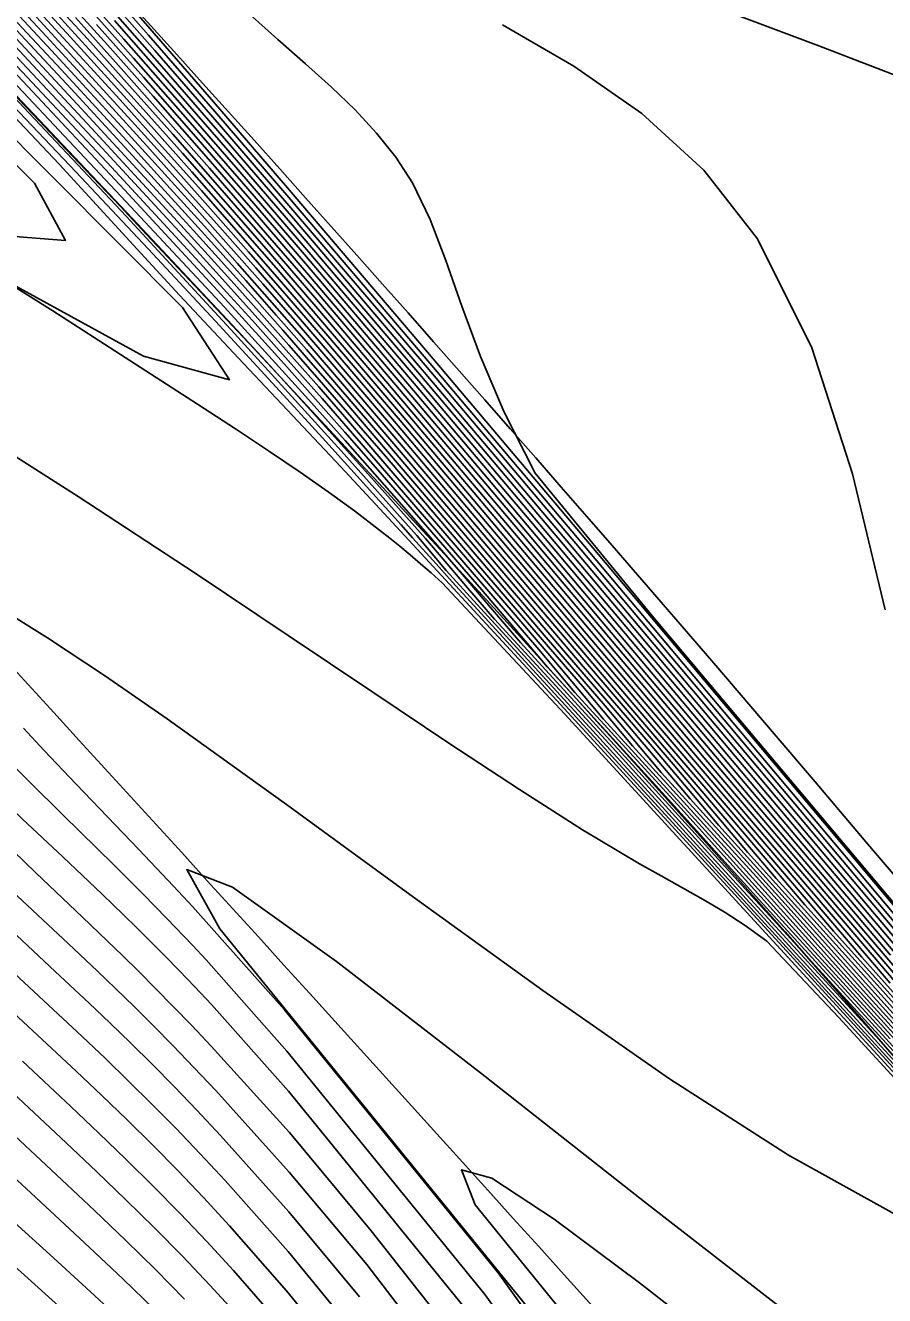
# Model space of a CAD drawing. Extents: x 2356077 to 2359823, y 225951 to 227822.
# Drawn here: x 2357834.6 to 2357871.9, y 226281.8 to 226337 of the extents above; entities that cross this region are included whole.
import ezdxf

# ---------------------------------------------------------------- set-up
doc = ezdxf.new("R2010")
doc.units = 0
for name, color, linetype in [('DTM Contours Major', 7, 'Continuous'), ('DTM Contours Minor', 7, 'Continuous'), ('Exist DTM Breakline', 7, 'Continuous'), ('Exist DTM Breakline Underwater', 7, 'Continuous'), ('Exist DTM Drainline', 7, 'Continuous')]:
    doc.layers.add(name, color=color, linetype=linetype)

msp = doc.modelspace()

# ---------------------------------------------------------------- linework, layer by layer
at = {"layer": 'DTM Contours Major'}
for points in [[(2357872.18, 226292.961), (2357867.476, 226298.119), (2357863.068, 226302.989), (2357858.468, 226308.017), (2357856.809, 226309.99), (2357855.095, 226312.001), (2357850.019, 226317.885), (2357848.425, 226319.719), (2357847.474, 226320.802), (2357846.504, 226321.898), (2357845.501, 226323.023), (2357844.449, 226324.191), (2357843.336, 226325.419), (2357842.146, 226326.72), (2357838.318, 226330.86), (2357834.006, 226335.471), (2357829.455, 226340.298), (2357824.912, 226345.086), (2357820.623, 226349.582), (2357816.116, 226354.274), (2357812.881, 226357.615), (2357808.055, 226362.578), (2357805.167, 226365.565), (2357793.424, 226377.769)], [(2357877.563, 226291.885), (2357871.639, 226298.901), (2357858.508, 226314.497), (2357852.038, 226322.152), (2357846.122, 226329.096), (2357843.011, 226332.708), (2357840.2, 226335.939), (2357837.665, 226338.82), (2357835.383, 226341.384), (2357833.329, 226343.662), (2357831.48, 226345.684), (2357829.871, 226347.42), (2357828.34, 226349.046), (2357826.801, 226350.656), (2357825.525, 226351.976), (2357824.167, 226353.369), (2357822.701, 226354.86), (2357821.105, 226356.473), (2357819.354, 226358.231), (2357817.426, 226360.159), (2357813.18, 226364.385), (2357803.227, 226374.265)], [(2357820.357, 226368.508), (2357822.645, 226365.079), (2357823.944, 226363.165), (2357826.528, 226360.297), (2357827.834, 226358.991), (2357829.157, 226357.807), (2357830.504, 226356.731), (2357831.953, 226355.698), (2357833.433, 226354.738), (2357834.942, 226353.82), (2357836.476, 226352.913), (2357838.034, 226351.985), (2357839.612, 226351.003), (2357841.399, 226349.821), (2357843.243, 226348.56), (2357845.18, 226347.243), (2357847.243, 226345.898), (2357849.468, 226344.549), (2357851.89, 226343.221), (2357855.959, 226341.287), (2357860.331, 226339.461), (2357864.778, 226337.743), (2357869.072, 226336.132), (2357872.985, 226334.628)], [(2357877.118, 226289.621), (2357870.947, 226296.515), (2357862.778, 226306.087), (2357858.719, 226310.882), (2357854.754, 226315.581), (2357850.962, 226320.066), (2357847.425, 226324.217), (2357845.474, 226326.48), (2357843.614, 226328.616), (2357841.817, 226330.655), (2357840.057, 226332.63), (2357838.306, 226334.573), (2357836.537, 226336.515), (2357834.1, 226339.159)], [(2357872.381, 226293.763), (2357868.571, 226298), (2357864.729, 226302.241), (2357861.738, 226305.772), (2357858.738, 226309.262), (2357855.869, 226312.631), (2357850.513, 226318.943), (2357848.022, 226321.853), (2357846.6, 226323.497), (2357845.197, 226325.102), (2357843.791, 226326.693), (2357842.359, 226328.297), (2357840.876, 226329.939), (2357839.322, 226331.645), (2357836.135, 226335.102), (2357832.731, 226338.751)], [(2357874.167, 226289.847), (2357862.866, 226302.192), (2357857.898, 226307.626), (2357853.126, 226312.833), (2357852.432, 226313.618), (2357851.407, 226314.745), (2357850.916, 226315.314), (2357847.498, 226319.091), (2357845.482, 226321.298), (2357842.838, 226324.165), (2357839.907, 226327.312), (2357836.767, 226330.653), (2357833.496, 226334.102), (2357830.171, 226337.572)], [(2357872.198, 226296.604), (2357867.134, 226302.569), (2357861.852, 226308.827), (2357856.558, 226315.111), (2357851.457, 226321.149), (2357846.753, 226326.671), (2357844.226, 226329.605), (2357841.885, 226332.295), (2357839.706, 226334.771), (2357837.663, 226337.066)], [(2357875.099, 226275.631), (2357868.682, 226280.309), (2357861.491, 226285.876), (2357854.357, 226291.495), (2357848.108, 226296.333), (2357843.575, 226299.555), (2357841.589, 226300.326), (2357843.033, 226297.752), (2357869.59, 226265.08), (2357868.258, 226263.732), (2357864.424, 226261.543), (2357862.817, 226260.556), (2357862.489, 226259.615), (2357862.416, 226258.993), (2357862.435, 226258.935), (2357862.461, 226258.882), (2357862.495, 226258.833), (2357862.536, 226258.788), (2357862.585, 226258.747), (2357862.642, 226258.711), (2357863.421, 226258.537), (2357864.608, 226258.614), (2357873.706, 226260.57)], [(2357833.994, 226299.393), (2357836.436, 226297.114), (2357837.71, 226295.91), (2357838.493, 226295.159), (2357839.3, 226294.372), (2357840.134, 226293.543), (2357841.001, 226292.664), (2357841.905, 226291.727), (2357842.851, 226290.725), (2357846.052, 226287.174), (2357849.424, 226283.152), (2357852.687, 226278.897)], [(2357834.023, 226290.616), (2357836.344, 226288.45), (2357837.664, 226287.201), (2357838.943, 226285.973), (2357840.187, 226284.749), (2357841.403, 226283.517), (2357842.598, 226282.261), (2357843.781, 226280.968)]]:
    msp.add_lwpolyline(points, dxfattribs=at)
at = {"layer": 'DTM Contours Minor'}
for points in [[(2357881.084, 226282.848), (2357870.59, 226294.32), (2357865.57, 226299.818), (2357860.963, 226304.893), (2357856.097, 226310.198), (2357854.796, 226311.716), (2357853.674, 226313.05), (2357852.391, 226314.531), (2357849.773, 226317.521), (2357848.48, 226318.984), (2357846.891, 226320.761), (2357845.167, 226322.661), (2357843.23, 226324.769), (2357839.161, 226329.137), (2357834.473, 226334.118), (2357829.465, 226339.413), (2357819.67, 226349.745), (2357814.952, 226354.741), (2357812.534, 226357.322), (2357810.828, 226359.158), (2357809.412, 226360.564), (2357808.901, 226361.088), (2357792.493, 226378.131)], [(2357802.363, 226375.856), (2357813.142, 226365.162), (2357817.743, 226360.582), (2357819.82, 226358.505), (2357821.7, 226356.615), (2357823.418, 226354.875), (2357825.009, 226353.249), (2357826.508, 226351.7), (2357828.346, 226349.773), (2357829.945, 226348.071), (2357830.354, 226347.631), (2357832.377, 226345.433), (2357834.578, 226342.996), (2357837.009, 226340.278), (2357839.692, 226337.23), (2357842.669, 226333.808), (2357845.976, 226329.966), (2357852.309, 226322.53), (2357859.261, 226314.302), (2357866.404, 226305.814), (2357873.309, 226297.599)], [(2357872.499, 226298.22), (2357858.89, 226314.39), (2357852.166, 226322.346), (2357846.029, 226329.549), (2357842.816, 226333.281), (2357839.922, 226336.608), (2357837.32, 226339.566), (2357834.984, 226342.189), (2357832.885, 226344.513), (2357830.997, 226346.574), (2357829.728, 226347.941), (2357828.507, 226349.239), (2357827.284, 226350.523), (2357825.968, 226351.89), (2357824.57, 226353.327), (2357823.063, 226354.862), (2357821.419, 226356.523), (2357819.612, 226358.339), (2357817.613, 226360.338), (2357813.191, 226364.739), (2357802.813, 226375.039)], [(2357876.513, 226292.801), (2357870.749, 226299.619), (2357858.117, 226314.618), (2357851.915, 226321.956), (2357846.234, 226328.624), (2357843.234, 226332.107), (2357840.512, 226335.236), (2357838.044, 226338.041), (2357835.808, 226340.553), (2357833.782, 226342.801), (2357831.942, 226344.816), (2357830.958, 226345.883), (2357830.013, 226346.898), (2357829.095, 226347.877), (2357828.188, 226348.835), (2357826.351, 226350.753), (2357825.089, 226352.055), (2357823.751, 226353.425), (2357822.316, 226354.884), (2357820.762, 226356.453), (2357819.068, 226358.156), (2357817.21, 226360.013), (2357813.146, 226364.059), (2357803.631, 226373.506)], [(2357881.47, 226282.616), (2357871.363, 226293.661), (2357866.494, 226298.996), (2357861.981, 226303.974), (2357857.271, 226309.12), (2357854.41, 226312.499), (2357849.894, 226317.704), (2357848.466, 226319.338), (2357846.731, 226321.298), (2357845.821, 226322.316), (2357844.865, 226323.376), (2357843.853, 226324.49), (2357842.771, 226325.673), (2357838.889, 226329.871), (2357834.461, 226334.607), (2357829.738, 226339.617), (2357824.975, 226344.639), (2357820.426, 226349.412), (2357815.683, 226354.358), (2357812.617, 226357.534), (2357805.275, 226365.114), (2357800.59, 226369.976)], [(2357872.958, 226294.037), (2357869.712, 226297.651), (2357865.805, 226302.233), (2357861.943, 226306.752), (2357858.126, 226311.257), (2357850.871, 226319.842), (2357847.553, 226323.734), (2357845.712, 226325.868), (2357843.946, 226327.896), (2357842.227, 226329.846), (2357840.528, 226331.752), (2357838.824, 226333.642), (2357837.086, 226335.549), (2357834.493, 226338.363), (2357831.83, 226341.222), (2357829.148, 226344.072), (2357826.5, 226346.861), (2357823.941, 226349.534), (2357821.522, 226352.04), (2357819.259, 226354.362), (2357817.065, 226356.592), (2357814.811, 226358.859), (2357807.145, 226366.507), (2357804.069, 226369.588)], [(2357873.398, 226294.268), (2357868.968, 226299.454), (2357864.487, 226304.716), (2357859.94, 226310.095), (2357855.453, 226315.417), (2357851.151, 226320.508), (2357847.16, 226325.194), (2357844.983, 226327.72), (2357842.933, 226330.075), (2357840.982, 226332.291), (2357839.103, 226334.4), (2357837.27, 226336.435), (2357835.454, 226338.427), (2357833.335, 226340.727), (2357831.218, 226343), (2357829.116, 226345.236), (2357827.042, 226347.42), (2357825.01, 226349.542), (2357823.034, 226351.588), (2357820.609, 226354.076), (2357818.151, 226356.568), (2357815.52, 226359.211), (2357812.707, 226362.015), (2357806.211, 226368.478)], [(2357872.177, 226295.387), (2357867.905, 226300.39), (2357863.626, 226305.408), (2357859.324, 226310.495), (2357855.099, 226315.503), (2357851.055, 226320.288), (2357847.293, 226324.704), (2357845.231, 226327.097), (2357843.276, 226329.342), (2357841.402, 226331.47), (2357839.582, 226333.514), (2357837.787, 226335.504), (2357835.992, 226337.474), (2357833.714, 226339.947), (2357831.416, 226342.414), (2357829.125, 226344.85), (2357826.863, 226347.232), (2357824.658, 226349.535), (2357822.533, 226351.736), (2357820.155, 226354.175), (2357817.783, 226356.582), (2357815.28, 226359.097), (2357812.632, 226361.738), (2357806.536, 226367.807)], [(2357873.245, 226290.691), (2357867.19, 226297.308), (2357856.375, 226309.091), (2357850.54, 226315.417), (2357848.298, 226317.828), (2357846.422, 226319.822), (2357844.073, 226322.309), (2357842.757, 226323.712), (2357841.281, 226325.297), (2357839.597, 226327.121), (2357836.042, 226330.986), (2357831.82, 226335.448), (2357827.177, 226340.103), (2357822.188, 226344.665), (2357816.651, 226349.679), (2357811.652, 226354.704), (2357808.352, 226354.95), (2357804.988, 226355.122), (2357801.703, 226355.997), (2357798.593, 226356.415), (2357795.709, 226357.549), (2357793.08, 226358.529)], [(2357803.53, 226342.49), (2357839.71, 226322.642), (2357843.447, 226321.62), (2357841.402, 226324.755), (2357819.022, 226347.253), (2357811.708, 226353.587), (2357808.281, 226353.947), (2357804.506, 226354.947), (2357801.748, 226355.247), (2357798.919, 226355.392), (2357796.761, 226355.357), (2357793.013, 226355.211), (2357803.53, 226342.49)], [(2357805.047, 226343.8), (2357834.119, 226327.851), (2357836.315, 226327.674), (2357834.969, 226330.161), (2357821.892, 226343.307), (2357817.593, 226347.095), (2357811.654, 226352.58), (2357809.028, 226352.903), (2357806.268, 226353.2), (2357803.827, 226353.782), (2357801.822, 226353.915), (2357800.327, 226353.617), (2357796.596, 226354.021), (2357805.047, 226343.8)], [(2357874.889, 226289.242), (2357864.058, 226301.08), (2357859.248, 226306.354), (2357854.217, 226311.845), (2357852.873, 226313.335), (2357851.597, 226314.845), (2357848.304, 226318.524), (2357846.152, 226320.904), (2357843.666, 226323.629), (2357838.953, 226328.739), (2357834.277, 226333.7), (2357817.719, 226351.227)], [(2357873.812, 226291.569), (2357869.44, 226296.369), (2357865.252, 226301.008), (2357860.973, 226305.707), (2357858.796, 226308.294), (2357856.493, 226310.97), (2357854.296, 226313.532), (2357850.227, 226318.294), (2357848.296, 226320.535), (2357847.166, 226321.833), (2357846.027, 226323.129), (2357844.862, 226324.442), (2357843.653, 226325.791), (2357842.382, 226327.197), (2357841.03, 226328.679), (2357837.455, 226332.555), (2357833.516, 226336.774), (2357829.411, 226341.133)], [(2357872.994, 226292.265), (2357868.455, 226297.247), (2357864.153, 226302.006), (2357859.719, 226306.863), (2357857.802, 226309.142), (2357855.781, 226311.5), (2357853.796, 226313.807), (2357850.124, 226318.087), (2357848.367, 226320.119), (2357847.329, 226321.307), (2357846.277, 226322.501), (2357845.195, 226323.718), (2357844.066, 226324.976), (2357842.874, 226326.292), (2357841.603, 226327.684), (2357837.91, 226331.683), (2357833.796, 226336.086), (2357829.48, 226340.665)], [(2357880.738, 226283.039), (2357864.717, 226300.568), (2357859.956, 226305.793), (2357854.975, 226311.219), (2357853.794, 226312.574), (2357852.914, 226313.62), (2357851.977, 226314.712), (2357849.625, 226317.362), (2357848.443, 226318.682), (2357846.973, 226320.305), (2357845.372, 226322.054), (2357843.577, 226323.992), (2357839.227, 226328.636), (2357834.195, 226333.968), (2357828.849, 226339.621)], [(2357874.306, 226292.07), (2357870.775, 226296.008), (2357867.226, 226299.939), (2357863.746, 226304.03), (2357860.312, 226308.038), (2357856.975, 226311.969), (2357850.692, 226319.392), (2357847.799, 226322.781), (2357846.171, 226324.665), (2357844.589, 226326.479), (2357843.025, 226328.251), (2357841.456, 226330.01), (2357839.855, 226331.785), (2357838.197, 226333.605), (2357835.3, 226336.748), (2357832.266, 226340.003)], [(2357805.722, 226339.475), (2357807.265, 226335.99), (2357823.208, 226314.648), (2357826.435, 226310.721), (2357827.881, 226309.167), (2357829.203, 226307.771), (2357830.414, 226306.516), (2357831.524, 226305.387), (2357832.547, 226304.367), (2357833.496, 226303.441), (2357834.439, 226302.535), (2357836.2, 226300.877), (2357837.059, 226300.07), (2357837.933, 226299.241), (2357838.842, 226298.364), (2357839.41, 226297.808), (2357840, 226297.22), (2357840.618, 226296.596), (2357841.265, 226295.932), (2357841.945, 226295.224), (2357842.662, 226294.466), (2357846.019, 226290.694), (2357853.971, 226280.911)], [(2357873.348, 226292.911), (2357869.675, 226297.001), (2357865.978, 226301.089), (2357862.735, 226304.908), (2357859.518, 226308.658), (2357856.416, 226312.306), (2357850.603, 226319.166), (2357847.914, 226322.313), (2357846.39, 226324.076), (2357844.898, 226325.785), (2357843.413, 226327.467), (2357841.911, 226329.15), (2357840.367, 226330.86), (2357838.758, 226332.627), (2357835.714, 226335.929), (2357832.495, 226339.382)], [(2357874.365, 226294.69), (2357868.939, 226301.094), (2357857.329, 226314.871), (2357851.679, 226321.559), (2357846.486, 226327.655), (2357843.72, 226330.866), (2357841.185, 226333.778), (2357838.858, 226336.423), (2357836.715, 226338.83)], [(2357875.434, 226290.194), (2357871.406, 226294.624), (2357867.465, 226299.002), (2357863.478, 226303.395), (2357860.755, 226306.619), (2357857.974, 226309.849), (2357855.334, 226312.943), (2357850.422, 226318.722), (2357848.123, 226321.403), (2357846.8, 226322.929), (2357845.486, 226324.43), (2357844.16, 226325.93), (2357842.799, 226327.452), (2357841.382, 226329.021), (2357839.888, 226330.66), (2357836.564, 226334.266), (2357832.978, 226338.11)], [(2357875.806, 226292.072), (2357871.116, 226297.559), (2357866.241, 226303.295), (2357861.204, 226309.261), (2357856.182, 226315.221), (2357851.351, 226320.938), (2357846.889, 226326.178), (2357844.48, 226328.975), (2357842.237, 226331.552), (2357840.133, 226333.943), (2357838.142, 226336.178), (2357836.24, 226338.29)], [(2357873.282, 226295.647), (2357868.034, 226301.834), (2357862.508, 226308.385), (2357856.941, 226314.994), (2357851.566, 226321.355), (2357846.618, 226327.164), (2357843.972, 226330.236), (2357841.534, 226333.038), (2357839.28, 226335.599), (2357837.186, 226337.951)], [(2357843.493, 226338.263), (2357845.554, 226336.419), (2357846.757, 226335.355), (2357847.879, 226334.342), (2357848.912, 226333.349), (2357849.849, 226332.344), (2357850.683, 226331.297), (2357851.406, 226330.175), (2357852.18, 226328.581), (2357852.864, 226326.8), (2357853.558, 226324.82), (2357854.367, 226322.629), (2357855.394, 226320.215), (2357856.741, 226317.565), (2357861.833, 226311.354), (2357887.646, 226280.677)], [(2357885.683, 226276.957), (2357858.032, 226307.085), (2357852.702, 226312.796), (2357852.223, 226313.222), (2357851.758, 226313.625), (2357851.305, 226314.01), (2357850.858, 226314.38), (2357850.416, 226314.738), (2357849.974, 226315.087), (2357848.881, 226315.921), (2357847.739, 226316.752), (2357846.517, 226317.605), (2357845.185, 226318.507), (2357843.712, 226319.484), (2357842.066, 226320.561), (2357835.769, 226324.621), (2357828.377, 226329.234), (2357820.782, 226333.713), (2357813.879, 226337.371)], [(2357874.626, 226290.877), (2357870.425, 226295.494), (2357866.358, 226300.006), (2357862.226, 226304.55), (2357859.786, 226307.45), (2357857.225, 226310.418), (2357854.809, 226313.243), (2357850.327, 226318.504), (2357848.215, 226320.962), (2357846.989, 226322.374), (2357845.763, 226323.772), (2357844.517, 226325.179), (2357843.23, 226326.617), (2357841.884, 226328.108), (2357840.457, 226329.673), (2357837.002, 226333.419), (2357833.237, 226337.455)], [(2357875.255, 226291.24), (2357871.87, 226295.02), (2357868.471, 226298.793), (2357864.77, 226303.138), (2357861.121, 226307.403), (2357857.544, 226311.619), (2357850.781, 226319.617), (2357847.678, 226323.255), (2357845.945, 226325.263), (2357844.271, 226327.183), (2357842.63, 226329.045), (2357840.995, 226330.878), (2357839.34, 226332.713), (2357837.64, 226334.579), (2357834.893, 226337.56)], [(2357874.609, 226293.162), (2357870.039, 226298.51), (2357865.359, 226304.011), (2357860.567, 226309.684), (2357855.813, 226315.323), (2357851.249, 226320.725), (2357847.025, 226325.685), (2357844.733, 226328.346), (2357842.586, 226330.812), (2357840.559, 226333.115), (2357838.623, 226335.289), (2357836.753, 226337.364)], [(2357875.444, 226293.739), (2357869.846, 226300.353), (2357857.722, 226314.745), (2357851.795, 226321.759), (2357846.357, 226328.143), (2357843.473, 226331.49), (2357840.843, 226334.513), (2357838.444, 226337.239)], [(2357855.318, 226337.057), (2357858.417, 226335.259), (2357861.375, 226333.194), (2357864.078, 226330.731), (2357866.413, 226327.74), (2357868.767, 226323.011), (2357870.543, 226317.528), (2357871.96, 226311.623)], [(2357791.402, 226330.604), (2357794.822, 226327.025), (2357796.519, 226325.273), (2357798.066, 226323.685), (2357799.483, 226322.238), (2357800.79, 226320.912), (2357803.148, 226318.541), (2357806.019, 226315.667), (2357810.577, 226311.08), (2357812.703, 226308.957), (2357814.977, 226306.709), (2357817.377, 226304.366), (2357819.881, 226301.96), (2357822.635, 226299.359), (2357825.435, 226296.751), (2357828.235, 226294.166), (2357833.646, 226289.181), (2357836.164, 226286.839), (2357837.58, 226285.505), (2357838.937, 226284.206), (2357840.241, 226282.928), (2357841.498, 226281.656)], [(2357885.968, 226276.445), (2357869.936, 226293.913), (2357866.814, 226297.219), (2357865.87, 226297.889), (2357864.952, 226298.482), (2357864.047, 226299.024), (2357863.141, 226299.538), (2357862.222, 226300.049), (2357861.275, 226300.582), (2357858.799, 226302.06), (2357856.058, 226303.8), (2357853.027, 226305.794), (2357849.682, 226308.032), (2357846, 226310.506), (2357841.957, 226313.206), (2357836.866, 226316.55), (2357831.659, 226319.865)], [(2357872.374, 226285.349), (2357867.759, 226287.903), (2357862.586, 226291.232), (2357857.076, 226295.064), (2357851.452, 226299.13), (2357845.934, 226303.158), (2357840.745, 226306.876), (2357838.015, 226308.76), (2357835.539, 226310.398), (2357833.389, 226311.735)], [(2357834.489, 226306.469), (2357835.381, 226305.513), (2357836.789, 226304.034), (2357839.507, 226301.204), (2357841.02, 226299.603), (2357841.846, 226298.718), (2357845.839, 226294.234), (2357855.138, 226282.793), (2357859.439, 226276.792)], [(2357834.005, 226304.895), (2357834.737, 226304.159), (2357836.218, 226302.697), (2357838.425, 226300.531), (2357839.696, 226299.259), (2357840.727, 226298.205), (2357841.845, 226297.039), (2357842.441, 226296.407), (2357845.95, 226292.438), (2357854.566, 226281.838), (2357858.534, 226276.299)], [(2357834.059, 226301.129), (2357835.034, 226300.186), (2357837.055, 226298.264), (2357838.134, 226297.231), (2357838.807, 226296.577), (2357839.507, 226295.888), (2357840.237, 226295.157), (2357841.003, 226294.379), (2357841.806, 226293.547), (2357842.65, 226292.655), (2357846.057, 226288.9), (2357849.609, 226284.618), (2357853.32, 226279.918)], [(2357832.98, 226298.586), (2357835.877, 226295.902), (2357837.354, 226294.516), (2357838.247, 226293.664), (2357839.156, 226292.781), (2357840.086, 226291.86), (2357841.043, 226290.89), (2357842.032, 226289.863), (2357843.059, 226288.769), (2357846.033, 226285.442), (2357849.103, 226281.747)], [(2357831.986, 226297.762), (2357835.366, 226294.639), (2357837.05, 226293.062), (2357838.052, 226292.109), (2357839.059, 226291.134), (2357840.077, 226290.128), (2357841.112, 226289.078), (2357842.172, 226287.974), (2357843.262, 226286.805), (2357845.996, 226283.721), (2357848.761, 226280.357)], [(2357831.007, 226296.922), (2357834.891, 226293.333), (2357836.786, 226291.561), (2357837.896, 226290.507), (2357838.997, 226289.444), (2357840.096, 226288.358), (2357841.201, 226287.238), (2357842.318, 226286.071), (2357843.454, 226284.844), (2357845.936, 226282.017), (2357848.401, 226278.987)], [(2357834.445, 226291.991), (2357836.553, 226290.021), (2357837.769, 226288.869), (2357838.961, 226287.72), (2357840.135, 226286.562), (2357841.3, 226285.381), (2357842.462, 226284.164), (2357843.629, 226282.896), (2357845.855, 226280.337)], [(2357833.172, 226287.778), (2357835.859, 226285.307), (2357837.368, 226283.901), (2357838.806, 226282.539), (2357840.176, 226281.208)], [(2357874.317, 226272.317), (2357870.065, 226275.52), (2357861.279, 226282.353), (2357857.565, 226285.13), (2357854.85, 226286.913), (2357853.544, 226287.276), (2357854.131, 226285.758), (2357870.817, 226265.229), (2357870.427, 226264.034), (2357867.257, 226262.224), (2357867.948, 226262.393), (2357867.283, 226261.339), (2357868.971, 226261.276), (2357869.749, 226260.871), (2357870.024, 226260.874), (2357872.654, 226261.44)], [(2357833.18, 226285.811), (2357835.635, 226283.591), (2357837.219, 226282.142), (2357838.722, 226280.745)], [(2357832.878, 226284.173), (2357836.173, 226281.21)]]:
    msp.add_lwpolyline(points, dxfattribs=at)
at = {"layer": 'Exist DTM Breakline'}
for points in [[(2357739.379, 226441.004), (2357819.613, 226359.102), (2357890.87, 226277.588), (2357993.999, 226180.096), (2358102.764, 226183.23), (2358191.473, 226205.9), (2358275.273, 226131.78), (2358421.38, 226152.319), (2358505.025, 226137.402), (2358547.118, 226053.573)], [(2357719.555, 226395.117), (2357791.559, 226318.918), (2357850.785, 226251.619), (2357976.144, 226133.407), (2357988.46, 226117.463)]]:
    msp.add_spline(points, degree=3, dxfattribs=at)
at = {"layer": 'Exist DTM Breakline Underwater'}
for points in [[(2357739.428, 226434.309), (2357811.723, 226357.465), (2357885.724, 226276.345), (2357991.789, 226172.502), (2358103.028, 226173.66), (2358191.056, 226197.408), (2358272.648, 226122.63), (2358421.22, 226141.688), (2358498.765, 226117.394), (2358527.12, 226046.782)], [(2357722.365, 226399.093), (2357796.501, 226325.142), (2357855.427, 226255.408), (2357974.836, 226142.381), (2357994.862, 226118.943)]]:
    msp.add_spline(points, degree=3, dxfattribs=at)
at = {"layer": 'Exist DTM Drainline'}
msp.add_spline([(2357699.586, 226858.192), (2357670.366, 226820.782), (2357623.327, 226796.892), (2357587.218, 226772.268), (2357568.803, 226744.252), (2357555.19, 226717.62), (2357555.017, 226695.126), (2357553.473, 226672.759), (2357563.697, 226642.736), (2357576.526, 226627.993), (2357663.798, 226499.169), (2357732.721, 226415.647), (2357803.211, 226342.215), (2357874.586, 226264.309)], degree=3, dxfattribs=at)

doc.saveas('drawing.dxf')
